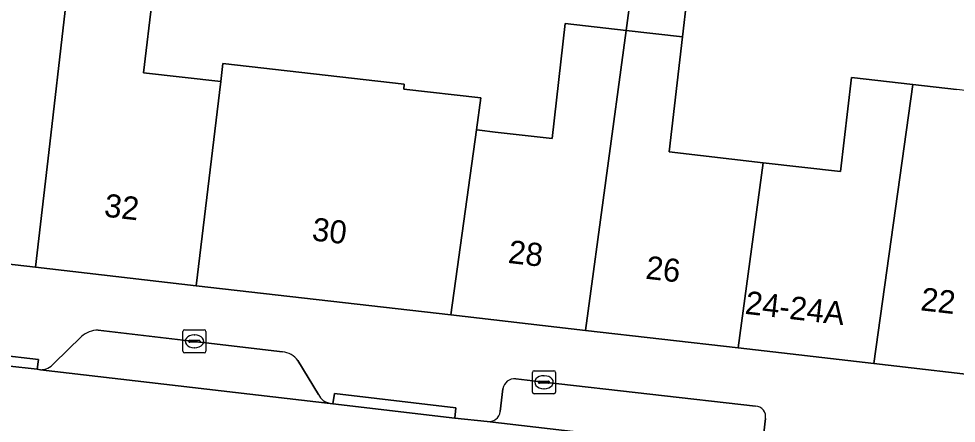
# Model space of a CAD drawing. Extents: x 161692 to 162379, y 380760 to 381678.
# Drawn here: x 161926.1 to 161966.68, y 381399.59 to 381417.1 of the extents above; entities that cross this region are included whole.
import ezdxf

# ---------------------------------------------------------------- set-up
doc = ezdxf.new("R2010")
doc.units = 0
for name, color, linetype in [('IMGEO_Erf', 7, 'Continuous'), ('IMGEO_Kolk', 7, 'Continuous'), ('IMGEO_Pand', 7, 'Continuous'), ('IMGEO_Pand_nummerreeks', 7, 'Continuous'), ('IMGEO_Parkeervlak_open', 7, 'Continuous'), ('IMGEO_Rijbaan_lokaal_open', 7, 'Continuous'), ('IMGEO_Voetpad_open', 7, 'Continuous')]:
    doc.layers.add(name, color=color, linetype=linetype)

msp = doc.modelspace()

# ---------------------------------------------------------------- linework, layer by layer
at = {"layer": 'IMGEO_Erf'}
for points in [[(161923.396, 381406.735), (161926.826, 381406.339), (161927.398, 381411.307), (161928.815, 381423.618), (161930.332, 381423.444), (161930.699, 381426.372)], [(161931.881, 381418.039), (161931.503, 381414.761), (161934.841, 381414.376), (161934.931, 381415.166), (161942.787, 381414.261), (161942.766, 381414.051), (161946.099, 381413.667), (161945.908, 381412.287), (161946.045, 381412.271), (161946.718, 381412.194), (161949.18, 381411.91), (161949.754, 381416.892), (161952.384, 381416.589), (161952.604, 381418.223)], [(161955.014, 381417.946), (161954.825, 381416.308), (161954.252, 381411.332), (161958.322, 381410.864), (161961.671, 381410.479), (161962.141, 381414.555), (161964.8, 381414.249), (161966.69, 381414.032)]]:
    msp.add_lwpolyline(points, dxfattribs=at)
at = {"layer": 'IMGEO_Kolk'}
for p, q in [((161933.275, 381403.634), (161934.127, 381403.634)), ((161933.2, 381402.708), (161933.2, 381403.56)), ((161933.688, 381403.414), (161933.713, 381403.414)), ((161934.201, 381403.56), (161934.201, 381402.708)), ((161933.459, 381403.128), (161933.459, 381403.14)), ((161933.897, 381403.091), (161933.499, 381403.091)), ((161933.502, 381403.177), (161933.9, 381403.177)), ((161933.711, 381402.854), (161933.686, 381402.854)), ((161933.943, 381403.14), (161933.943, 381403.128)), ((161934.127, 381402.634), (161933.275, 381402.634)), ((161948.334, 381400.937), (161948.334, 381401.789)), ((161948.409, 381401.863), (161949.261, 381401.863)), ((161948.822, 381401.643), (161948.847, 381401.643)), ((161949.335, 381401.789), (161949.335, 381400.937)), ((161948.593, 381401.357), (161948.593, 381401.369)), ((161949.031, 381401.32), (161948.633, 381401.32)), ((161948.636, 381401.406), (161949.034, 381401.406)), ((161949.077, 381401.369), (161949.077, 381401.357)), ((161949.261, 381400.863), (161948.409, 381400.863)), ((161948.845, 381401.083), (161948.82, 381401.083))]:
    msp.add_line(p, q, dxfattribs=at)
for points in [[(161933.275, 381403.634), (161934.127, 381403.634)], [(161933.2, 381402.708), (161933.2, 381403.56)], [(161934.201, 381403.56), (161934.201, 381402.708)], [(161934.127, 381402.634), (161933.275, 381402.634)], [(161948.334, 381400.937), (161948.334, 381401.789)], [(161948.409, 381401.863), (161949.261, 381401.863)], [(161949.335, 381401.789), (161949.335, 381400.937)], [(161949.261, 381400.863), (161948.409, 381400.863)]]:
    msp.add_lwpolyline(points, dxfattribs=at)
for centre, radius, start, end in [((161933.277, 381403.558), 0.0765, 91.552, 178.448), ((161933.277, 381403.558), 0.0765, 91.552, 178.448), ((161934.125, 381403.558), 0.0765, 1.552, 88.448), ((161934.125, 381403.558), 0.0765, 1.552, 88.448), ((161933.499, 381403.137), 0.0403, 85.8775, 175.7526), ((161933.496, 381403.127), 0.0366, 178.938, 274.7102), ((161933.9, 381403.134), 0.043, 264.8664, 352.4533), ((161933.904, 381403.139), 0.0386, 1.7309, 96.639), ((161933.277, 381402.71), 0.0765, 181.552, 268.448), ((161933.277, 381402.71), 0.0765, 181.552, 268.448), ((161934.125, 381402.71), 0.0765, 271.552, 358.448), ((161934.125, 381402.71), 0.0765, 271.552, 358.448), ((161948.411, 381401.787), 0.0765, 91.552, 178.448), ((161948.411, 381401.787), 0.0765, 91.552, 178.448), ((161949.259, 381401.787), 0.0765, 1.552, 88.448), ((161949.259, 381401.787), 0.0765, 1.552, 88.448), ((161948.633, 381401.366), 0.0403, 85.8775, 175.7526), ((161948.63, 381401.356), 0.0366, 178.938, 274.7102), ((161949.034, 381401.363), 0.043, 264.8664, 352.4533), ((161949.038, 381401.368), 0.0386, 1.7309, 96.639), ((161948.411, 381400.939), 0.0765, 181.552, 268.448), ((161948.411, 381400.939), 0.0765, 181.552, 268.448), ((161949.259, 381400.939), 0.0765, 271.552, 358.448), ((161949.259, 381400.939), 0.0765, 271.552, 358.448)]:
    msp.add_arc(centre, radius, start, end, dxfattribs=at)
for centre, major_axis, ratio, start_param, end_param in [((161933.687, 381403.134), (-0.387, 0.002), 0.722429, 4.712389, 7.853982), ((161933.712, 381403.134), (-0.39, 0.002), 0.717154, 1.570796, 4.712389), ((161948.821, 381401.363), (-0.387, 0.002), 0.722429, 4.712389, 7.853982), ((161948.846, 381401.363), (-0.39, 0.002), 0.717154, 1.570796, 4.712389)]:
    msp.add_ellipse(centre, major_axis=major_axis, ratio=ratio, start_param=start_param, end_param=end_param, dxfattribs=at)
at = {"layer": 'IMGEO_Pand'}
for points in [[(161933.771, 381405.542), (161934.841, 381414.376), (161931.503, 381414.761), (161931.881, 381418.039), (161932.177, 381418.005), (161933.109, 381426.097), (161930.699, 381426.372), (161930.332, 381423.444), (161928.815, 381423.618), (161927.398, 381411.307), (161926.826, 381406.339)], [(161952.384, 381416.589), (161954.825, 381416.308), (161955.014, 381417.946), (161952.604, 381418.223)], [(161952.384, 381416.589), (161949.754, 381416.892), (161949.18, 381411.91), (161946.718, 381412.194), (161946.045, 381412.271), (161945.908, 381412.287), (161944.802, 381404.275), (161950.637, 381403.605)], [(161957.243, 381402.847), (161958.322, 381410.864), (161954.252, 381411.332), (161954.825, 381416.308), (161952.384, 381416.589), (161950.637, 381403.605)], [(161945.908, 381412.287), (161946.099, 381413.667), (161942.766, 381414.051), (161942.787, 381414.261), (161934.931, 381415.166), (161934.841, 381414.376), (161933.771, 381405.542), (161944.802, 381404.275)], [(161970.388, 381414.409), (161968.944, 381414.625), (161968.827, 381413.786), (161967.198, 381413.973), (161966.69, 381414.032), (161964.8, 381414.249), (161963.109, 381402.173), (161968.586, 381401.544), (161969.708, 381409.554), (161969.807, 381410.263), (161970.189, 381412.989), (161970.277, 381413.619)], [(161964.8, 381414.249), (161962.141, 381414.555), (161961.671, 381410.479), (161958.322, 381410.864), (161957.243, 381402.847), (161963.109, 381402.173)]]:
    msp.add_lwpolyline(points, close=True, dxfattribs=at)
at = {"layer": 'IMGEO_Parkeervlak_open'}
for points in [[(161928.81, 381403.344), (161927.619, 381402.171)], [(161937.516, 381402.676), (161933.701, 381403.133), (161929.532, 381403.617)], [(161939.066, 381400.831), (161938.177, 381402.302)], [(161927.033, 381401.906), (161939.582, 381400.445)], [(161957.993, 381400.325), (161948.836, 381401.362), (161947.614, 381401.511)], [(161947.055, 381401.076), (161946.941, 381400.093)], [(161946.38, 381399.658), (161958.764, 381398.225)], [(161958.301, 381398.795), (161958.421, 381399.794)]]:
    msp.add_lwpolyline(points, dxfattribs=at)
for centre, radius, start, end in [((161929.547, 381402.486), 1.131, 90.7609, 130.6639), ((161937.432, 381401.757), 0.923, 36.2032, 84.7936), ((161927.049, 381402.651), 0.745, 268.7688, 319.898), ((161947.556, 381401.009), 0.506, 83.4375, 172.3408), ((161939.716, 381401.162), 0.73, 206.9939, 259.4085), ((161946.433, 381400.168), 0.513, 264.036, 351.544), ((161957.981, 381399.877), 0.448, 349.2666, 88.4728)]:
    msp.add_arc(centre, radius, start, end, dxfattribs=at)
at = {"layer": 'IMGEO_Rijbaan_lokaal_open'}
msp.add_lwpolyline([(161939.691, 381400.432), (161939.582, 381400.445), (161927.033, 381401.906), (161926.899, 381401.922), (161921.632, 381402.504), (161906.162, 381404.303), (161905.689, 381400.892), (161958.329, 381394.82), (161958.645, 381394.759), (161959.058, 381398.181), (161958.764, 381398.225), (161946.38, 381399.658), (161944.976, 381399.801)], close=True, dxfattribs=at)
at = {"layer": 'IMGEO_Voetpad_open'}
for points in [[(161968.586, 381401.544), (161963.109, 381402.173), (161957.243, 381402.847), (161950.637, 381403.605), (161944.802, 381404.275), (161933.771, 381405.542), (161926.826, 381406.339), (161923.396, 381406.735)], [(161927.619, 381402.171), (161928.81, 381403.344)], [(161929.532, 381403.617), (161933.701, 381403.133), (161937.516, 381402.676)], [(161921.632, 381402.504), (161921.696, 381402.956), (161926.945, 381402.347), (161926.899, 381401.922), (161927.033, 381401.906)], [(161938.177, 381402.302), (161939.066, 381400.831)], [(161947.614, 381401.511), (161948.836, 381401.362), (161957.993, 381400.325)], [(161939.582, 381400.445), (161939.691, 381400.432), (161939.765, 381400.872), (161945.021, 381400.25), (161944.976, 381399.801), (161946.38, 381399.658)], [(161946.941, 381400.093), (161947.055, 381401.076)], [(161958.421, 381399.794), (161958.301, 381398.795)]]:
    msp.add_lwpolyline(points, dxfattribs=at)
for points in [[(161926.899, 381401.922), (161926.945, 381402.347), (161921.696, 381402.956), (161921.632, 381402.504)], [(161939.691, 381400.432), (161944.976, 381399.801), (161945.021, 381400.25), (161939.765, 381400.872)]]:
    msp.add_lwpolyline(points, close=True, dxfattribs=at)
for centre, radius, start, end in [((161929.547, 381402.486), 1.131, 90.7609, 130.6639), ((161937.432, 381401.757), 0.923, 36.2032, 84.7936), ((161927.049, 381402.651), 0.745, 268.7688, 319.898), ((161947.556, 381401.009), 0.506, 83.4375, 172.3408), ((161939.716, 381401.162), 0.73, 206.9939, 259.4085), ((161946.433, 381400.168), 0.513, 264.036, 351.544), ((161957.981, 381399.877), 0.448, 349.2666, 88.4728)]:
    msp.add_arc(centre, radius, start, end, dxfattribs=at)

# ---------------------------------------------------------------- texts
at = {"layer": 'IMGEO_Pand_nummerreeks'}
for s, rotation, p in [('32', 353.4503, (161929.762, 381408.538)), ('30', 353.4511, (161938.756, 381407.505)), ('28', 353.4511, (161947.249, 381406.53)), ('26', 353.4503, (161953.2, 381405.848)), ('24-24A', 353.4454, (161957.502, 381404.327)), ('22', 353.4511, (161965.105, 381404.48))]:
    msp.add_text(s, height=1, rotation=rotation, dxfattribs=at).set_placement(p)

doc.saveas('drawing.dxf')
